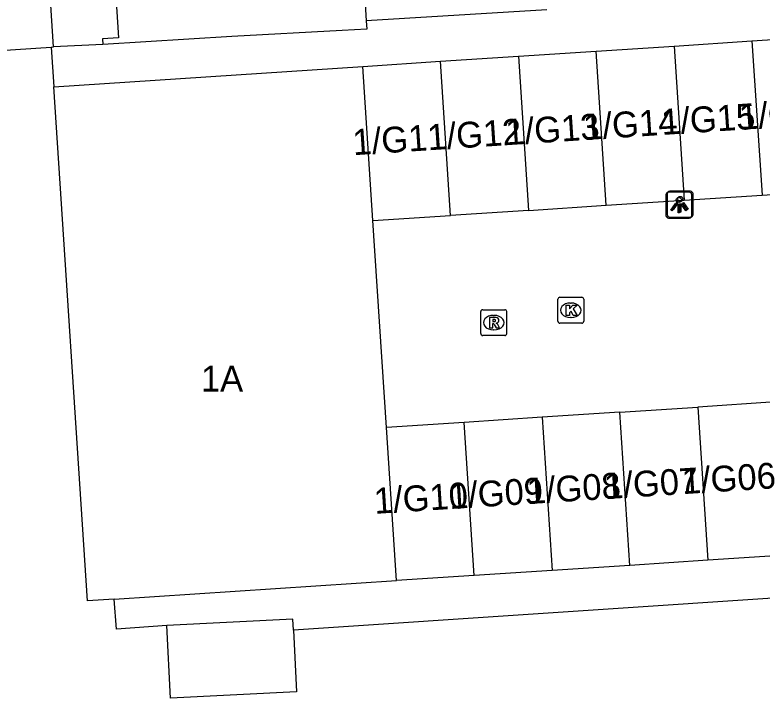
# Model space of a CAD drawing. Extents: x 159689 to 160786, y 387323 to 388339.
# Drawn here: x 160614.1 to 160643.01, y 388081.92 to 388108.36 of the extents above; entities that cross this region are included whole.
import ezdxf

# ---------------------------------------------------------------- set-up
doc = ezdxf.new("R2010")
doc.units = 0
for name, color, linetype in [('IMGEO_Kolk', 7, 'Continuous'), ('IMGEO_Lichtpunt', 7, 'Continuous'), ('IMGEO_Pand', 7, 'Continuous'), ('IMGEO_Pand_nummerreeks', 7, 'Continuous'), ('IMGEO_Rioolput', 7, 'Continuous'), ('IMGEO_Voetpad_open', 7, 'Continuous')]:
    doc.layers.add(name, color=color, linetype=linetype)

msp = doc.modelspace()

# ---------------------------------------------------------------- linework, layer by layer
at = {"layer": 'IMGEO_Kolk'}
for p, q in [((160635.111, 388096.504), (160635.111, 388097.356)), ((160635.186, 388097.43), (160636.038, 388097.43)), ((160635.599, 388097.21), (160635.624, 388097.21)), ((160636.112, 388097.356), (160636.112, 388096.504)), ((160635.622, 388096.65), (160635.597, 388096.65)), ((160636.038, 388096.43), (160635.186, 388096.43))]:
    msp.add_line(p, q, dxfattribs=at)
for points in [[(160635.111, 388096.504), (160635.111, 388097.356)], [(160635.186, 388097.43), (160636.038, 388097.43)], [(160636.112, 388097.356), (160636.112, 388096.504)], [(160635.432, 388097.13), (160635.555, 388097.13), (160635.555, 388096.979), (160635.685, 388097.13), (160635.849, 388097.13), (160635.703, 388096.979), (160635.856, 388096.73), (160635.704, 388096.73), (160635.619, 388096.894), (160635.555, 388096.827), (160635.555, 388096.73), (160635.432, 388096.73), (160635.432, 388097.13)], [(160636.038, 388096.43), (160635.186, 388096.43)]]:
    msp.add_lwpolyline(points, dxfattribs=at)
for centre, start, end in [((160635.188, 388097.354), 91.552, 178.448), ((160635.188, 388097.354), 91.552, 178.448), ((160636.036, 388097.354), 1.552, 88.448), ((160636.036, 388097.354), 1.552, 88.448), ((160635.188, 388096.506), 181.552, 268.448), ((160635.188, 388096.506), 181.552, 268.448), ((160636.036, 388096.506), 271.552, 358.448), ((160636.036, 388096.506), 271.552, 358.448)]:
    msp.add_arc(centre, 0.0765, start, end, dxfattribs=at)
for centre, major_axis, ratio, start_param, end_param in [((160635.598, 388096.93), (-0.387, 0.002), 0.722429, 4.712389, 7.853982), ((160635.623, 388096.93), (-0.39, 0.002), 0.717154, 1.570796, 4.712389)]:
    msp.add_ellipse(centre, major_axis=major_axis, ratio=ratio, start_param=start_param, end_param=end_param, dxfattribs=at)
at = {"layer": 'IMGEO_Lichtpunt'}
for p, q in [((160640.193, 388101.495), (160639.385, 388101.495)), ((160640.193, 388101.495), (160639.385, 388101.495)), ((160640.244, 388101.532), (160639.436, 388101.532)), ((160640.244, 388101.532), (160639.436, 388101.532)), ((160639.291, 388101.4), (160639.291, 388100.593)), ((160639.291, 388101.4), (160639.291, 388100.593)), ((160639.342, 388101.437), (160639.342, 388100.63)), ((160639.342, 388101.437), (160639.342, 388100.63)), ((160640.287, 388100.593), (160640.287, 388101.4)), ((160640.287, 388100.593), (160640.287, 388101.4)), ((160640.338, 388100.63), (160640.338, 388101.437)), ((160640.338, 388100.63), (160640.338, 388101.437)), ((160639.385, 388100.499), (160640.193, 388100.499)), ((160639.385, 388100.499), (160640.193, 388100.499)), ((160639.436, 388100.536), (160640.244, 388100.536)), ((160639.436, 388100.536), (160640.244, 388100.536))]:
    msp.add_line(p, q, dxfattribs=at)
for points in [[(160639.665, 388101.064), (160639.704, 388101.036), (160639.516, 388100.774), (160639.478, 388100.801), (160639.665, 388101.064)], [(160639.716, 388101.101), (160639.755, 388101.073), (160639.567, 388100.811), (160639.529, 388100.838), (160639.716, 388101.101)], [(160639.767, 388101.016), (160639.814, 388101.016), (160639.814, 388100.694), (160639.767, 388100.694), (160639.767, 388101.016)], [(160639.818, 388101.053), (160639.865, 388101.053), (160639.865, 388100.731), (160639.818, 388100.731), (160639.818, 388101.053)], [(160639.877, 388101.036), (160639.915, 388101.063), (160640.102, 388100.801), (160640.063, 388100.773), (160639.877, 388101.036)], [(160639.928, 388101.073), (160639.966, 388101.1), (160640.153, 388100.838), (160640.114, 388100.81), (160639.928, 388101.073)]]:
    msp.add_lwpolyline(points, dxfattribs=at)
for centre in [(160639.79, 388101.198), (160639.841, 388101.235)]:
    msp.add_circle(centre, 0.0994, dxfattribs=at)
for centre, start, end in [((160639.385, 388101.4), 90, 180), ((160639.385, 388101.4), 90, 180), ((160639.436, 388101.437), 90, 180), ((160639.436, 388101.437), 90, 180), ((160640.193, 388101.4), 0, 90), ((160640.193, 388101.4), 0, 90), ((160640.244, 388101.437), 0, 90), ((160640.244, 388101.437), 0, 90), ((160639.436, 388100.63), 180, 270), ((160639.436, 388100.63), 180, 270), ((160640.244, 388100.63), 270, 0), ((160640.244, 388100.63), 270, 360), ((160639.385, 388100.593), 180, 270), ((160639.385, 388100.593), 180, 270), ((160640.193, 388100.593), 270, 0), ((160640.193, 388100.593), 270, 360)]:
    msp.add_arc(centre, 0.0946, start, end, dxfattribs=at)
at = {"layer": 'IMGEO_Pand'}
for points in [[(160627.333, 388114.012), (160627.505, 388111.226), (160627.696, 388108.124)], [(160616.447, 388113.274), (160616.468, 388112.972), (160617.694, 388113.058), (160617.925, 388109.396), (160617.357, 388109.361), (160617.376, 388109.057), (160618.01, 388109.096), (160618.11, 388107.467), (160617.494, 388107.429), (160617.507, 388107.219)], [(160627.696, 388108.124), (160627.716, 388107.801), (160626.763, 388107.751), (160622.498, 388107.527), (160617.507, 388107.219)], [(160639.604, 388107.154), (160642.616, 388107.352)], [(160642.616, 388107.352), (160645.628, 388107.549)], [(160642.616, 388107.352), (160643.007, 388101.388)], [(160636.592, 388106.957), (160639.604, 388107.154)], [(160639.604, 388107.154), (160639.995, 388101.191)], [(160630.568, 388106.562), (160633.58, 388106.759)], [(160633.58, 388106.759), (160636.592, 388106.957)], [(160633.58, 388106.759), (160633.971, 388100.796)], [(160636.983, 388100.993), (160636.592, 388106.957)], [(160627.556, 388106.365), (160630.568, 388106.562)], [(160630.959, 388100.598), (160630.568, 388106.562)], [(160615.602, 388105.581), (160627.556, 388106.365)], [(160627.947, 388100.401), (160627.556, 388106.365)], [(160617.941, 388085.751), (160616.907, 388085.683), (160615.602, 388105.581)], [(160643.007, 388101.388), (160646.019, 388101.585)], [(160639.995, 388101.191), (160643.007, 388101.388)], [(160633.971, 388100.796), (160636.983, 388100.993)], [(160636.983, 388100.993), (160639.995, 388101.191)], [(160633.971, 388100.796), (160630.959, 388100.598)], [(160627.947, 388100.401), (160630.959, 388100.598)], [(160628.472, 388092.393), (160627.947, 388100.401)], [(160637.508, 388092.985), (160640.52, 388093.183)], [(160643.532, 388093.38), (160640.52, 388093.183)], [(160640.52, 388093.183), (160640.908, 388087.257)], [(160637.508, 388092.985), (160634.496, 388092.788)], [(160637.896, 388087.059), (160637.508, 388092.985)], [(160631.484, 388092.59), (160628.472, 388092.393)], [(160634.496, 388092.788), (160631.484, 388092.59)], [(160631.872, 388086.664), (160631.484, 388092.59)], [(160634.496, 388092.788), (160634.884, 388086.862)], [(160628.86, 388086.467), (160628.472, 388092.393)], [(160643.92, 388087.454), (160640.908, 388087.257)], [(160637.896, 388087.059), (160634.884, 388086.862)], [(160640.908, 388087.257), (160637.896, 388087.059)], [(160634.884, 388086.862), (160631.872, 388086.664)], [(160617.941, 388085.751), (160628.86, 388086.467)], [(160631.872, 388086.664), (160628.86, 388086.467)], [(160624.881, 388084.548), (160624.86, 388084.979), (160619.983, 388084.736)], [(160624.881, 388084.548), (160625, 388082.167), (160620.123, 388081.924), (160619.983, 388084.736)]]:
    msp.add_lwpolyline(points, dxfattribs=at)
at = {"layer": 'IMGEO_Rioolput'}
for p, q in [((160632.126, 388096.026), (160632.126, 388096.878)), ((160632.201, 388096.952), (160633.053, 388096.952)), ((160633.127, 388096.878), (160633.127, 388096.026)), ((160632.614, 388096.732), (160632.639, 388096.732)), ((160632.637, 388096.172), (160632.612, 388096.172)), ((160633.053, 388095.952), (160632.201, 388095.952))]:
    msp.add_line(p, q, dxfattribs=at)
for points in [[(160632.126, 388096.026), (160632.126, 388096.878)], [(160632.201, 388096.952), (160633.053, 388096.952)], [(160633.127, 388096.878), (160633.127, 388096.026)], [(160632.715, 388096.65), (160632.463, 388096.652), (160632.463, 388096.252)], [(160632.463, 388096.252), (160632.587, 388096.252), (160632.587, 388096.414), (160632.598, 388096.414)], [(160632.641, 388096.571), (160632.587, 388096.571), (160632.587, 388096.49)], [(160632.587, 388096.49), (160632.639, 388096.49)], [(160632.645, 388096.385), (160632.716, 388096.252), (160632.856, 388096.252), (160632.791, 388096.378)], [(160633.053, 388095.952), (160632.201, 388095.952)]]:
    msp.add_lwpolyline(points, dxfattribs=at)
for centre, radius, start, end in [((160632.203, 388096.876), 0.0765, 91.552, 178.448), ((160632.203, 388096.876), 0.0765, 91.552, 178.448), ((160633.051, 388096.876), 0.0765, 1.552, 88.448), ((160633.051, 388096.876), 0.0765, 1.552, 88.448), ((160632.714, 388096.54), 0.109, 350.3612, 89.416), ((160632.597, 388096.361), 0.0533, 26.0293, 88.6989), ((160632.623, 388096.679), 0.19, 274.7715, 282.9687), ((160632.647, 388096.475), 0.0964, 77.0061, 93.1865), ((160632.661, 388096.532), 0.0378, 276.6634, 79.6772), ((160632.712, 388096.54), 0.112, 277.5842, 350.9817), ((160632.696, 388096.325), 0.108, 29.5134, 73.7905), ((160632.203, 388096.028), 0.0765, 181.552, 268.448), ((160632.203, 388096.028), 0.0765, 181.552, 268.448), ((160633.051, 388096.028), 0.0765, 271.552, 358.448), ((160633.051, 388096.028), 0.0765, 271.552, 358.448)]:
    msp.add_arc(centre, radius, start, end, dxfattribs=at)
for centre, major_axis, ratio, start_param, end_param in [((160632.613, 388096.452), (-0.387, 0.002), 0.722429, 4.712389, 7.853982), ((160632.638, 388096.452), (-0.39, 0.002), 0.717154, 1.570796, 4.712389)]:
    msp.add_ellipse(centre, major_axis=major_axis, ratio=ratio, start_param=start_param, end_param=end_param, dxfattribs=at)
at = {"layer": 'IMGEO_Voetpad_open'}
for points in [[(160615.593, 388107.121), (160612.884, 388149.277)], [(160634.679, 388108.555), (160627.696, 388108.124)], [(160579.801, 388104.769), (160615.501, 388107.115)], [(160615.501, 388107.115), (160615.593, 388107.121)], [(160615.501, 388107.115), (160615.602, 388105.581)], [(160617.507, 388107.219), (160615.593, 388107.121)], [(160645.358, 388085.92), (160624.881, 388084.548)], [(160619.983, 388084.736), (160618.028, 388084.59), (160617.941, 388085.751)]]:
    msp.add_lwpolyline(points, dxfattribs=at)

# ---------------------------------------------------------------- texts
at = {"layer": 'IMGEO_Pand_nummerreeks'}
for s, rotation, p in [('1/G16', 3.757, (160642.149, 388103.909)), ('1/G14', 3.757, (160636.123, 388103.513)), ('1/G15', 3.757, (160639.136, 388103.711)), ('1/G13', 3.757, (160633.111, 388103.315)), ('1/G11', 3.757, (160627.195, 388102.927)), ('1/G12', 3.757, (160630.092, 388103.117)), ('1/G07', 3.6637, (160636.932, 388089.62)), ('1/G06', 3.6637, (160639.934, 388089.813)), ('1/G08', 3.6637, (160633.934, 388089.428)), ('1/G10', 3.6637, (160628.022, 388089.05)), ('1/G09', 3.6637, (160630.926, 388089.236))]:
    msp.add_text(s, height=1, rotation=rotation, dxfattribs=at).set_placement(p)
msp.add_text('1A', height=1, dxfattribs=at).set_placement((160621.296, 388093.785))

doc.saveas('drawing.dxf')
